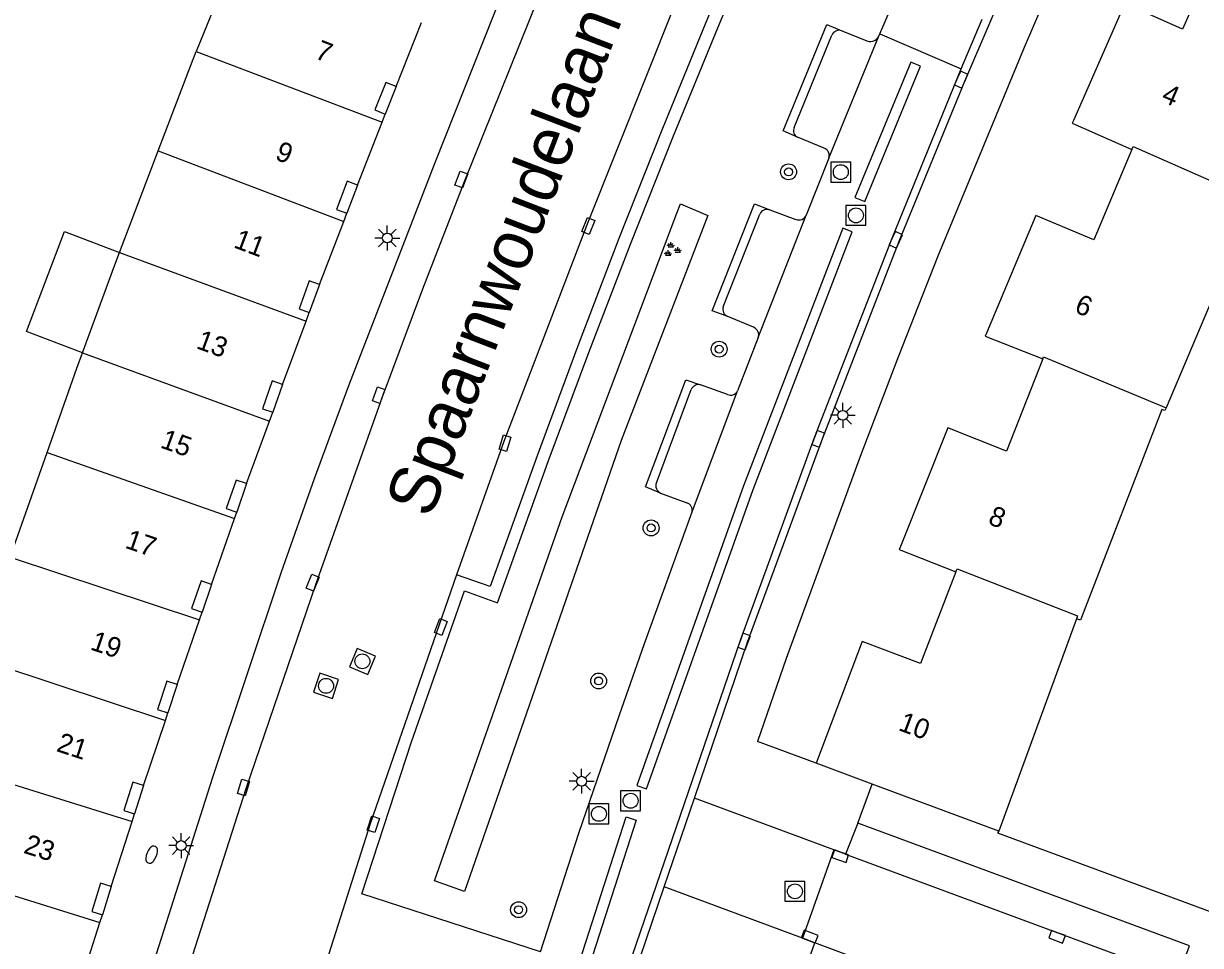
# Model space of a CAD drawing. Extents: x 124000 to 128010, y 398999 to 403000.
# Drawn here: x 126897.5 to 126956.7, y 399216.9 to 399263.3 of the extents above; entities that cross this region are included whole.
import ezdxf

# ---------------------------------------------------------------- set-up
doc = ezdxf.new("R2010")
doc.units = 0
for name, color, linetype in [('gg-afsc-muur', 7, 'Continuous'), ('gg-anno-huisnummerreeks BGT', 7, 'Continuous'), ('gg-anno-openbare ruimte label', 7, 'Continuous'), ('gg-bbg-gedigitaliseerde bebouwing', 7, 'Continuous'), ('gg-bbg-hoofdgebouw', 7, 'Continuous'), ('gg-bbg-luifel en loopbrug', 7, 'Continuous'), ('gg-bbg-onder overbouw', 7, 'Continuous'), ('gg-bbg-pand overbouw', 7, 'Continuous'), ('gg-bbg-tussenscheiding', 7, 'Continuous'), ('gg-knt-verharding', 7, 'Continuous'), ('gg-knt-verharding nz', 7, 'Continuous'), ('gt-grn-groengrens', 7, 'Continuous'), ('gt-grn-weggrens', 7, 'Continuous'), ('gt-symb-boom', 7, 'Continuous'), ('gt-symb-brandkraan', 7, 'Continuous'), ('gt-symb-groenvak', 7, 'Continuous'), ('gt-symb-kolk', 7, 'Continuous'), ('gt-symb-kolk center center', 7, 'Continuous'), ('gt-symb-lichtmast', 7, 'Continuous'), ('gt-symb-rioolschacht', 7, 'Continuous')]:
    doc.layers.add(name, color=color, linetype=linetype)

# ---------------------------------------------------------------- blocks, each defined once
blk = doc.blocks.new('gt0-KOLK')
at = {"layer": 'gt-symb-kolk'}
blk.add_lwpolyline([(0, 0), (0.375, 0), (0.375, 0.4), (-0.375, 0.4), (-0.375, 0), (0, 0)], dxfattribs=at)
blk = doc.blocks.new('gt0-KOLKCC')
at = {"layer": 'gt-symb-kolk center center'}
blk.add_lwpolyline([(-0.375, 0.2), (0.375, 0.2), (0.375, -0.2), (-0.375, -0.2)], close=True, dxfattribs=at)
blk = doc.blocks.new('gt0-LMAST')
at = {"layer": 'gt-symb-lichtmast'}
for p, q in [((-0.005, 0.246), (-0.005, 0.621)), ((-0.182, 0.173), (-0.447, 0.438)), ((0.172, 0.173), (0.437, 0.438)), ((-0.255, -0.004), (-0.63, -0.004)), ((-0.182, -0.181), (-0.447, -0.446)), ((-0.005, -0.254), (-0.005, -0.629)), ((0.437, -0.446), (0.172, -0.181)), ((0.245, -0.004), (0.62, -0.004))]:
    blk.add_line(p, q, dxfattribs=at)
blk.add_circle((-0.005, -0.004), 0.25, dxfattribs=at)
blk = doc.blocks.new('gt0-BOOM')
at = {"layer": 'gt-symb-boom'}
for radius in [0.4, 0.2]:
    blk.add_circle((0, 0), radius, dxfattribs=at)
blk = doc.blocks.new('gt0-RS')
at = {"layer": 'gt-symb-rioolschacht'}
blk.add_lwpolyline([(-0.5, -0.5), (0.5, -0.5), (0.5, 0.5), (-0.5, 0.5)], close=True, dxfattribs=at)
blk.add_circle((0, 0), 0.375, dxfattribs=at)
blk = doc.blocks.new('gt0-BR')
at = {"layer": 'gt-symb-brandkraan'}
for centre, radius, start, end in [((-0.244, 0), 0.206, 107.56694, 252.43307), ((0.599, -2.664), 3, 106.89205, 107.56694), ((0, -0.691), 0.938, 73.10799, 106.89205), ((-0.599, -2.664), 3, 72.43309, 73.10799), ((0.244, 0), 0.206, 287.56695, 72.43309), ((0.599, 2.664), 3, 252.43307, 253.10797), ((0, 0.691), 0.938, 253.10797, 286.89206), ((-0.599, 2.664), 3, 286.89206, 287.56695)]:
    blk.add_arc(centre, radius, start, end, dxfattribs=at)
blk = doc.blocks.new('gt0-GRVAK')
at = {"layer": 'gt-symb-groenvak'}
for p, q in [((-0.11, 0.189), (-0.228, 0.24)), ((-0.182, 0.153), (0.088, 0.153)), ((-0.091, 0.211), (-0.156, 0.322)), ((-0.047, 0.214), (-0.047, 0.393)), ((-0.004, 0.211), (0.061, 0.322)), ((0.015, 0.189), (0.133, 0.24)), ((0.262, -0.052), (0.197, 0.059)), ((0.305, -0.049), (0.305, 0.13)), ((0.349, -0.052), (0.414, 0.059)), ((-0.245, -0.228), (-0.363, -0.177)), ((-0.318, -0.264), (-0.047, -0.264)), ((-0.226, -0.206), (-0.291, -0.095)), ((-0.183, -0.203), (-0.183, -0.024)), ((-0.139, -0.206), (-0.074, -0.095)), ((-0.12, -0.228), (-0.002, -0.177)), ((0.243, -0.074), (0.125, -0.023)), ((0.17, -0.11), (0.441, -0.11)), ((0.368, -0.074), (0.486, -0.023))]:
    blk.add_line(p, q, dxfattribs=at)

msp = doc.modelspace()

# ---------------------------------------------------------------- linework, layer by layer
at = {"layer": 'gg-afsc-muur'}
msp.add_lwpolyline([(126946.562, 399222.657), (126946.5, 399222.578), (126959.009, 399217.938)], dxfattribs=at)
at = {"layer": 'gg-bbg-gedigitaliseerde bebouwing'}
for p, q in [((126959.414, 399254.44), (126954.98, 399243.964)), ((126954.98, 399243.964), (126954.924, 399243.831))]:
    msp.add_line(p, q, dxfattribs=at)
at = {"layer": 'gg-bbg-hoofdgebouw'}
for p, q in [((126908.299, 399267.167), (126906.186, 399261.909)), ((126916.245, 399260.144), (126917.51, 399263.366)), ((126915.53, 399258.342), (126915.691, 399258.754)), ((126914.297, 399255.181), (126915.53, 399258.342)), ((126902.313, 399251.782), (126904.266, 399256.901)), ((126913.602, 399253.338), (126913.764, 399253.759)), ((126912.383, 399250.177), (126913.602, 399253.338)), ((126911.711, 399248.335), (126911.87, 399248.762)), ((126910.528, 399245.148), (126911.711, 399248.335)), ((126909.867, 399243.287), (126910.034, 399243.74)), ((126908.709, 399240.149), (126909.867, 399243.287)), ((126896.822, 399236.455), (126898.673, 399241.711)), ((126906.951, 399235.08), (126908.107, 399238.388)), ((126908.107, 399238.388), (126908.221, 399238.715)), ((126906.342, 399233.295), (126906.475, 399233.682)), ((126905.221, 399230.04), (126906.342, 399233.295)), ((126950.474, 399233.346), (126946.562, 399222.657)), ((126903.521, 399224.961), (126904.627, 399228.222)), ((126904.627, 399228.222), (126904.759, 399228.61)), ((126940.187, 399225.028), (126937.382, 399226.071)), ((126946.562, 399222.657), (126940.187, 399225.028)), ((126902.955, 399223.135), (126903.081, 399223.525)), ((126901.898, 399219.868), (126902.955, 399223.135)), ((126901.335, 399218.057), (126901.46, 399218.447)), ((126900.27, 399214.74), (126901.335, 399218.057))]:
    msp.add_line(p, q, dxfattribs=at)
for points in [[(126957.801, 399267.547), (126955.812, 399263.033), (126952.901, 399264.312), (126950.32, 399258.438)], [(126904.266, 399256.901), (126906.031, 399261.523), (126906.186, 399261.909)], [(126950.32, 399258.438), (126950.256, 399258.293), (126953.263, 399256.965)], [(126953.263, 399256.965), (126951.34, 399252.419), (126948.436, 399253.64), (126945.95, 399247.727)], [(126900.454, 399246.738), (126902.079, 399251.169), (126902.313, 399251.782)], [(126945.95, 399247.727), (126945.888, 399247.58), (126948.777, 399246.43)], [(126898.673, 399241.711), (126900.171, 399245.966), (126900.454, 399246.738)], [(126948.777, 399246.43), (126946.95, 399241.776), (126943.996, 399242.952), (126941.618, 399236.98)], [(126954.924, 399243.831), (126954.771, 399243.886), (126950.724, 399233.417)], [(126941.618, 399236.98), (126941.559, 399236.831), (126944.406, 399235.711)], [(126944.406, 399235.711), (126942.63, 399231.096), (126939.691, 399232.203), (126937.382, 399226.071)], [(126950.724, 399233.417), (126950.669, 399233.274), (126950.474, 399233.346)]]:
    msp.add_lwpolyline(points, dxfattribs=at)
at = {"layer": 'gg-bbg-luifel en loopbrug'}
msp.add_lwpolyline([(126900.454, 399246.738), (126897.634, 399247.815), (126899.551, 399252.837), (126902.313, 399251.782)], dxfattribs=at)
at = {"layer": 'gg-bbg-onder overbouw'}
for points in [[(126916.245, 399260.144), (126915.725, 399260.351), (126915.171, 399258.961), (126915.691, 399258.754)], [(126914.297, 399255.181), (126913.773, 399255.378), (126913.24, 399253.956), (126913.764, 399253.759)], [(126912.383, 399250.177), (126911.866, 399250.364), (126911.353, 399248.949), (126911.87, 399248.762)], [(126910.528, 399245.148), (126910.009, 399245.33), (126909.515, 399243.922), (126910.034, 399243.74)], [(126908.709, 399240.149), (126908.188, 399240.326), (126907.691, 399238.895), (126908.221, 399238.715)], [(126906.951, 399235.08), (126906.421, 399235.26), (126905.945, 399233.862), (126906.475, 399233.682)], [(126905.221, 399230.04), (126904.698, 399230.209), (126904.226, 399228.782), (126904.759, 399228.61)], [(126903.521, 399224.961), (126902.986, 399225.125), (126902.546, 399223.689), (126903.081, 399223.525)], [(126901.898, 399219.868), (126901.363, 399220.033), (126900.925, 399218.612), (126901.46, 399218.447)]]:
    msp.add_lwpolyline(points, dxfattribs=at)
at = {"layer": 'gg-bbg-pand overbouw'}
for p, q in [((126916.245, 399260.144), (126915.691, 399258.754)), ((126914.297, 399255.181), (126913.764, 399253.759)), ((126912.383, 399250.177), (126911.87, 399248.762)), ((126910.528, 399245.148), (126910.034, 399243.74)), ((126908.709, 399240.149), (126908.221, 399238.715)), ((126906.951, 399235.08), (126906.475, 399233.682)), ((126905.221, 399230.04), (126904.759, 399228.61)), ((126903.521, 399224.961), (126903.081, 399223.525)), ((126901.898, 399219.868), (126901.46, 399218.447))]:
    msp.add_line(p, q, dxfattribs=at)
at = {"layer": 'gg-bbg-tussenscheiding'}
for p, q in [((126906.186, 399261.909), (126915.53, 399258.342)), ((126904.266, 399256.901), (126913.602, 399253.338)), ((126902.313, 399251.782), (126911.711, 399248.335)), ((126900.454, 399246.738), (126909.867, 399243.287)), ((126898.673, 399241.711), (126908.107, 399238.388)), ((126896.822, 399236.455), (126906.342, 399233.295)), ((126895.116, 399231.379), (126904.627, 399228.222)), ((126893.372, 399226.133), (126902.955, 399223.135)), ((126891.753, 399221.054), (126901.335, 399218.057))]:
    msp.add_line(p, q, dxfattribs=at)
for points in [[(126953.263, 399256.965), (126953.327, 399257.116), (126959.414, 399254.44)], [(126948.777, 399246.43), (126948.817, 399246.532), (126954.98, 399243.964)], [(126944.406, 399235.711), (126944.466, 399235.866), (126950.528, 399233.494), (126950.474, 399233.346)]]:
    msp.add_lwpolyline(points, dxfattribs=at)
at = {"layer": 'gg-knt-verharding'}
for p, q in [((126940.587, 399262.791), (126941.628, 399265.27)), ((126944.671, 399261.029), (126945.724, 399263.532)), ((126936.268, 399258.079), (126938.16, 399262.729)), ((126938.013, 399256.527), (126940.515, 399262.649)), ((126938.669, 399262.952), (126939.97, 399262.432)), ((126940.515, 399262.649), (126940.587, 399262.791)), ((126940.587, 399262.791), (126944.671, 399261.029)), ((126937.774, 399257.04), (126936.44, 399257.584)), ((126938.013, 399256.527), (126936.881, 399253.665)), ((126932.704, 399249.042), (126934.538, 399253.719)), ((126935.037, 399253.936), (126936.359, 399253.454)), ((126934.457, 399247.498), (126936.881, 399253.665)), ((126934.228, 399248.022), (126932.925, 399248.561)), ((126934.457, 399247.498), (126933.414, 399244.825)), ((126929.337, 399240.197), (126931.091, 399244.89)), ((126931.13, 399238.726), (126933.414, 399244.825)), ((126932.907, 399244.639), (126931.558, 399245.12)), ((126929.548, 399239.676), (126930.875, 399239.178)), ((126937.382, 399226.071), (126934.422, 399227.162)), ((126929.729, 399219.852), (126931.251, 399224.32)), ((126939.476, 399223.056), (126938.858, 399221.501)), ((126938.263, 399221.722), (126936.685, 399217.275)), ((126938.858, 399221.501), (126938.263, 399221.722)), ((126923.5, 399216.583), (126914.519, 399219.495)), ((126936.685, 399217.275), (126937.308, 399217.034)), ((126936.745, 399215.479), (126937.308, 399217.034))]:
    msp.add_line(p, q, dxfattribs=at)
for points in [[(126932.45, 399290.928), (126925.095, 399273.503), (126922.624, 399267.504), (126918.194, 399256.302), (126913.85, 399245.067), (126912.12, 399240.391), (126910.462, 399235.689), (126906.992, 399225.349), (126903.31, 399213.773)], [(126941.621, 399286.788), (126936.85, 399275.293), (126931.829, 399263.369), (126929.612, 399257.943), (126927.45, 399252.495), (126925.371, 399247.029), (126923.34, 399241.545), (126920.978, 399234.965), (126919.279, 399235.564)], [(126914.519, 399219.495), (126917.013, 399227.148), (126919.673, 399234.745), (126921.342, 399234.155), (126923.898, 399241.27), (126925.942, 399246.743), (126928.033, 399252.198), (126930.203, 399257.658), (126932.422, 399263.099), (126942.131, 399286.248)], [(126931.251, 399224.32), (126933.921, 399232.161), (126937.667, 399242.325), (126941.56, 399252.359), (126944.857, 399260.415), (126950.103, 399272.664), (126954.116, 399281.599), (126955.055, 399283.667)], [(126956.238, 399281.302), (126952.062, 399271.932), (126947.839, 399262.097), (126943.504, 399251.599), (126941.519, 399246.566), (126939.585, 399241.513), (126935.861, 399231.346), (126934.422, 399227.162)], [(126936.44, 399257.584), (126935.717, 399257.905), (126937.908, 399263.258), (126938.669, 399262.952)], [(126916.838, 399177.239), (126918.564, 399183.924), (126921.5, 399194.738), (126924.581, 399205.262), (126928.135, 399216.42), (126933.562, 399232.275), (126937.293, 399242.47), (126941.206, 399252.505), (126944.493, 399260.572), (126944.671, 399261.029)], [(126932.925, 399248.561), (126932.15, 399248.847), (126934.271, 399254.237), (126935.037, 399253.936)], [(126929.548, 399239.676), (126928.791, 399239.984), (126930.817, 399245.371), (126931.558, 399245.12)], [(126923.5, 399216.583), (126925.425, 399222.559), (126927.473, 399228.504), (126928.724, 399232.054), (126931.13, 399238.726)], [(126919.279, 399235.564), (126914.931, 399223.03), (126911.457, 399212.099), (126909.772, 399206.614)], [(126955.6, 399215.296), (126956.165, 399216.874), (126939.476, 399223.056)], [(126907.244, 399139.286), (126910.851, 399149.947), (126911.146, 399150.9), (126913.578, 399161.946), (126916.166, 399172.931), (126918.909, 399183.821), (126921.888, 399194.616), (126924.973, 399205.131), (126928.516, 399216.289), (126929.729, 399219.852)]]:
    msp.add_lwpolyline(points, dxfattribs=at)
for centre, radius, start, end in [((126938.543, 399262.547), 0.424, 72.75725, 154.56054), ((126940.115, 399262.86), 0.452, 251.28755, 332.13389), ((126936.614, 399257.922), 0.38, 155.54585, 242.77625), ((126937.642, 399256.666), 0.396, 339.44203, 70.51837), ((126934.906, 399253.555), 0.403, 70.98744, 156.01808), ((126936.511, 399253.83), 0.406, 248.07512, 335.94343), ((126933.065, 399248.916), 0.382, 160.7922, 248.56152), ((126934.07, 399247.641), 0.413, 339.75455, 67.45831), ((126931.448, 399244.755), 0.381, 73.17927, 159.26172), ((126933.07, 399244.979), 0.377, 244.34746, 335.94507), ((126929.707, 399240.044), 0.401, 157.52676, 246.56819), ((126930.765, 399238.818), 0.376, 345.79395, 73.0659)]:
    msp.add_arc(centre, radius, start, end, dxfattribs=at)
at = {"layer": 'gg-knt-verharding nz'}
for p, q in [((126921.654, 399242.265), (126919.279, 399235.564)), ((126938.858, 399221.501), (126955.6, 399215.296)), ((126953.982, 399210.813), (126937.308, 399217.034))]:
    msp.add_line(p, q, dxfattribs=at)
for points in [[(126933.611, 399289.083), (126924.294, 399266.847), (126919.666, 399255.346), (126917.574, 399249.934), (126915.536, 399244.502), (126912.2, 399235.113), (126908.683, 399224.779), (126905.141, 399213.751), (126904.848, 399212.942)], [(126939.91, 399287.443), (126939.449, 399286.206), (126935.203, 399275.983), (126930.272, 399264.272), (126925.815, 399253.122), (126921.654, 399242.265)], [(126939.329, 399254.554), (126939.818, 399254.354), (126942.624, 399261.163), (126942.135, 399261.363), (126939.329, 399254.554)], [(126939.188, 399252.83), (126938.711, 399253.018), (126933.722, 399240.042), (126928.354, 399224.945), (126928.843, 399224.777), (126934.205, 399239.86), (126939.188, 399252.83)], [(126927.822, 399223.378), (126928.32, 399223.214), (126922.547, 399205.268), (126917.87, 399189.104), (126917.382, 399189.235), (126922.052, 399205.44), (126927.822, 399223.378)]]:
    msp.add_lwpolyline(points, dxfattribs=at)
at = {"layer": 'gt-grn-groengrens'}
msp.add_lwpolyline([(126930.546, 399254.236), (126931.924, 399253.646), (126927.564, 399242.315), (126923.621, 399230.964), (126919.678, 399219.613), (126918.171, 399220.151), (126924.592, 399238.481), (126930.363, 399253.764), (126930.546, 399254.236)], dxfattribs=at)
at = {"layer": 'gt-grn-weggrens'}
for p, q in [((126939.476, 399223.056), (126940.187, 399225.028)), ((126938.263, 399221.722), (126931.251, 399224.32)), ((126936.685, 399217.275), (126929.729, 399219.852))]:
    msp.add_line(p, q, dxfattribs=at)

# ---------------------------------------------------------------- block references
at = {"layer": 'gt-symb-boom'}
for p in [(126935.988, 399255.844), (126932.493, 399246.919), (126929.069, 399237.919), (126926.431, 399230.215), (126922.403, 399218.7)]:
    msp.add_blockref('gt0-BOOM', p, dxfattribs=at)
at = {"layer": 'gt-symb-brandkraan', "rotation": -112.82254065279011}
msp.add_blockref('gt0-BR', (126903.939, 399221.472), dxfattribs=at)
at = {"layer": 'gt-symb-groenvak'}
msp.add_blockref('gt0-GRVAK', (126930.107, 399251.92), dxfattribs=at)
at = {"layer": 'gt-symb-kolk'}
for p, rotation in [((126944.493, 399260.572), -114.46065071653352), ((126941.206, 399252.505), -114.46065071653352), ((126937.293, 399242.47), -110.09892783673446), ((126933.562, 399232.275), -110.09892783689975), ((126938.656, 399221.585), 160.78568813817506), ((126936.982, 399217.16), -21.152645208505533), ((126949.567, 399217.527), 159.64503881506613)]:
    msp.add_blockref('gt0-KOLK', p, dxfattribs=dict(at, rotation=rotation))
at = {"layer": 'gt-symb-kolk center center'}
for p, rotation in [((126919.522, 399255.461), 69.2092747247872), ((126925.916, 399253.12), 67.4858873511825), ((126915.36, 399244.604), -109.57672556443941), ((126921.717, 399242.185), -106.91321771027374), ((126912.04, 399235.166), -111.40773994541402), ((126918.491, 399232.93), 68.53893641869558), ((126908.558, 399224.855), 74.03098346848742), ((126915.092, 399223.003), -107.63771555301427)]:
    msp.add_blockref('gt0-KOLKCC', p, dxfattribs=dict(at, rotation=rotation))
at = {"layer": 'gt-symb-lichtmast'}
for p in [(126915.8, 399252.518), (126938.721, 399243.593), (126925.579, 399225.171), (126905.426, 399221.931)]:
    msp.add_blockref('gt0-LMAST', p, dxfattribs=at)
at = {"layer": 'gt-symb-rioolschacht'}
for p in [(126938.616, 399255.831), (126939.376, 399253.653), (126928.038, 399224.186), (126926.443, 399223.525), (126936.306, 399219.626)]:
    msp.add_blockref('gt0-RS', p, dxfattribs=at)
for p, rotation in [((126914.542, 399231.203), -22.641900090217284), ((126912.714, 399229.97), 72.05443694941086)]:
    msp.add_blockref('gt0-RS', p, dxfattribs=dict(at, rotation=rotation))

# ---------------------------------------------------------------- texts
at = {"layer": 'gg-anno-huisnummerreeks BGT'}
for s, rotation, p in [('7', 338.6, (126912.094, 399261.581)), ('4', 336.3, (126954.692, 399259.411)), ('9', 338.7, (126910.098, 399256.489)), ('11', 339.3, (126908.011, 399252.058)), ('6', 337.2, (126950.32, 399248.803)), ('13', 339.9, (126906.13, 399246.98)), ('15', 340.2, (126904.323, 399241.982)), ('8', 338.3, (126945.969, 399238.144)), ('17', 340.9, (126902.547, 399236.933)), ('19', 341.3, (126900.799, 399231.815)), ('10', 339.4, (126941.461, 399227.755)), ('21', 341.8, (126899.097, 399226.695)), ('23', 342.3, (126897.442, 399221.572))]:
    msp.add_text(s, height=1, rotation=rotation, dxfattribs=at).set_placement(p)
at = {"layer": 'gg-anno-openbare ruimte label'}
msp.add_text('Spaarnwoudelaan', height=2.5, rotation=69, dxfattribs=at).set_placement((126917.975, 399238.34))

doc.saveas('drawing.dxf')
